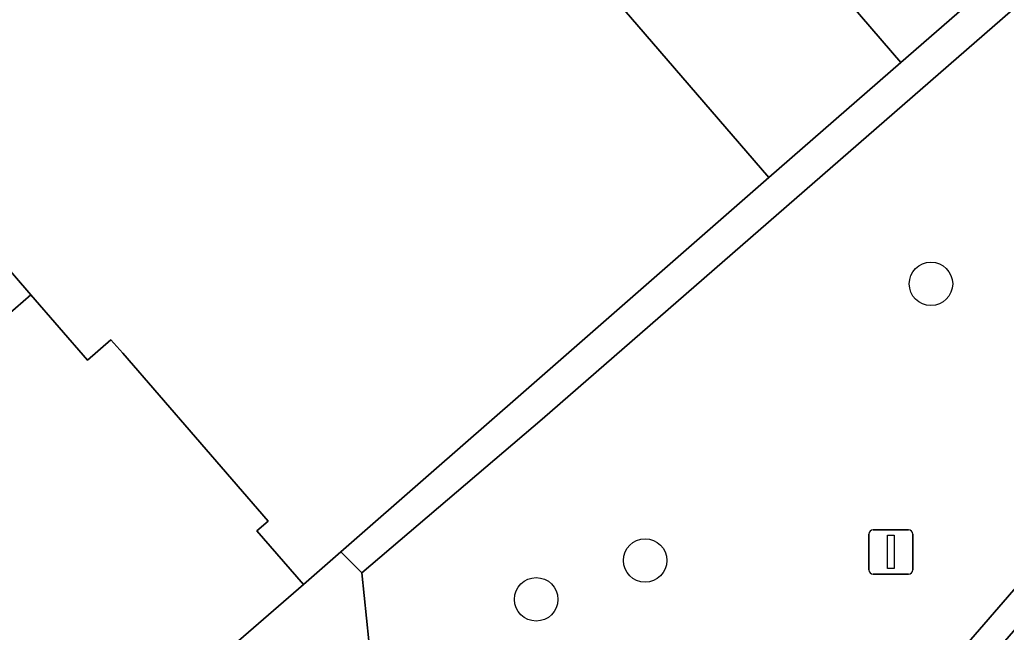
# Model space of a CAD drawing. Extents: x 155887 to 156869, y 383880 to 384678.
# Drawn here: x 156319.76 to 156341.97, y 384169.73 to 384183.51 of the extents above; entities that cross this region are included whole.
import ezdxf

# ---------------------------------------------------------------- set-up
doc = ezdxf.new("R2010")
doc.units = 0
for name, color, linetype in [('IMGEO_Boom', 7, 'Continuous'), ('IMGEO_Erf', 7, 'Continuous'), ('IMGEO_Groenvoorziening', 7, 'Continuous'), ('IMGEO_Haag', 7, 'Continuous'), ('IMGEO_Muur', 7, 'Continuous'), ('IMGEO_Pand', 7, 'Continuous'), ('IMGEO_Verkeersbordpaal', 7, 'Continuous')]:
    doc.layers.add(name, color=color, linetype=linetype)

msp = doc.modelspace()

# ---------------------------------------------------------------- linework, layer by layer
at = {"layer": 'IMGEO_Boom'}
for centre in [(156340.273, 384177.568), (156333.837, 384171.344), (156331.385, 384170.468)]:
    msp.add_circle(centre, 0.489, dxfattribs=at)
at = {"layer": 'IMGEO_Erf'}
msp.add_lwpolyline([(156318.661, 384178.874), (156320.008, 384177.321), (156321.283, 384175.852), (156321.812, 384176.311), (156322.075, 384176.007), (156325.351, 384172.23), (156325.094, 384172.007), (156326.143, 384170.799), (156326.986, 384171.536), (156329.021, 384173.315), (156331.039, 384175.08), (156336.622, 384179.961), (156332.708, 384184.508), (156333.452, 384185.156), (156327.349, 384192.146), (156322.821, 384188.211), (156320.165, 384191.267), (156317.573, 384194.249), (156322.101, 384198.184), (156314.708, 384206.687)], dxfattribs=at)
at = {"layer": 'IMGEO_Groenvoorziening'}
for points in [[(156361.631, 384200.724), (156361.225, 384201.247), (156356.497, 384197.201), (156353.172, 384194.311), (156342.636, 384185.196), (156339.596, 384182.55), (156336.622, 384179.961), (156331.039, 384175.08), (156329.021, 384173.315), (156326.986, 384171.536), (156327.46, 384171.061), (156331.521, 384174.522)], [(156326.381, 384152.579), (156339.3, 384166.483), (156344.767, 384172.8), (156357.098, 384186.856), (156364.686, 384194.681), (156364.255, 384195.099), (156356.657, 384187.263), (156344.315, 384173.194), (156338.853, 384166.884), (156325.941, 384152.987)], [(156344.767, 384172.8), (156339.3, 384166.483), (156326.381, 384152.579), (156325.941, 384152.987), (156338.853, 384166.884), (156344.315, 384173.194), (156356.657, 384187.263), (156364.255, 384195.099), (156364.686, 384194.681), (156357.098, 384186.856)], [(156327.723, 384168.516), (156327.46, 384171.061), (156326.986, 384171.536), (156326.143, 384170.799), (156322.828, 384167.93), (156318.03, 384163.868), (156317.945, 384163.794), (156318.439, 384163.205), (156319.647, 384161.786)]]:
    msp.add_lwpolyline(points, close=True, dxfattribs=at)
msp.add_lwpolyline([(156362.607, 384186.101), (156369.178, 384192.157), (156361.631, 384200.724), (156331.521, 384174.522), (156327.46, 384171.061), (156327.723, 384168.516), (156319.647, 384161.786), (156318.439, 384163.205), (156315.287, 384160.478), (156316.645, 384158.911), (156327.376, 384146.523), (156331.408, 384150.854), (156337.184, 384157.409), (156341.904, 384162.995), (156347.557, 384170.029)], dxfattribs=at)
at = {"layer": 'IMGEO_Haag'}
for points in [[(156361.631, 384200.724), (156361.225, 384201.247), (156356.497, 384197.201), (156353.172, 384194.311), (156342.636, 384185.196), (156339.596, 384182.55), (156336.622, 384179.961), (156331.039, 384175.08), (156329.021, 384173.315), (156326.986, 384171.536), (156327.46, 384171.061), (156331.521, 384174.522)], [(156326.381, 384152.579), (156339.3, 384166.483), (156344.767, 384172.8), (156357.098, 384186.856), (156364.686, 384194.681), (156364.255, 384195.099), (156356.657, 384187.263), (156344.315, 384173.194), (156338.853, 384166.884), (156325.941, 384152.987)]]:
    msp.add_lwpolyline(points, close=True, dxfattribs=at)
at = {"layer": 'IMGEO_Muur'}
for points in [[(156331.039, 384175.08), (156336.622, 384179.961)], [(156329.021, 384173.315), (156331.039, 384175.08)], [(156326.143, 384170.799), (156326.986, 384171.536), (156329.021, 384173.315)]]:
    msp.add_lwpolyline(points, dxfattribs=at)
at = {"layer": 'IMGEO_Pand'}
for points in [[(156335.682, 384187.097), (156339.596, 384182.55), (156342.636, 384185.196), (156338.722, 384189.743), (156337.983, 384189.1)], [(156335.682, 384187.097), (156333.452, 384185.156), (156332.708, 384184.508), (156336.622, 384179.961), (156339.596, 384182.55)], [(156312.232, 384170.566), (156320.008, 384177.321), (156318.661, 384178.874), (156319.19, 384179.332), (156315.64, 384183.427), (156312.14, 384180.393), (156308.361, 384177.118), (156311.338, 384173.697), (156310.316, 384172.772)], [(156312.232, 384170.566), (156314.077, 384168.44), (156315.105, 384169.339), (156318.075, 384165.924), (156321.762, 384169.136), (156322.828, 384167.93), (156326.143, 384170.799), (156325.094, 384172.007), (156325.351, 384172.23), (156322.075, 384176.007), (156321.812, 384176.311), (156321.283, 384175.852), (156320.008, 384177.321)]]:
    msp.add_lwpolyline(points, close=True, dxfattribs=at)
at = {"layer": 'IMGEO_Verkeersbordpaal'}
for p, q in [((156338.975, 384172.034), (156339.765, 384172.034)), ((156339.765, 384172.034), (156338.975, 384172.034)), ((156338.875, 384171.134), (156338.875, 384171.934)), ((156338.875, 384171.934), (156338.875, 384171.134)), ((156339.865, 384171.934), (156339.865, 384171.134)), ((156339.865, 384171.134), (156339.865, 384171.934)), ((156339.765, 384171.034), (156338.975, 384171.034)), ((156338.975, 384171.034), (156339.765, 384171.034))]:
    msp.add_line(p, q, dxfattribs=at)
msp.add_lwpolyline([(156339.295, 384171.909), (156339.445, 384171.909), (156339.445, 384171.159), (156339.295, 384171.159), (156339.295, 384171.909)], dxfattribs=at)
for centre, start, end in [((156338.975, 384171.934), 90, 180), ((156338.975, 384171.934), 90, 180), ((156339.765, 384171.934), 0, 90), ((156339.765, 384171.934), 360, 90), ((156338.975, 384171.134), 180, 270), ((156338.975, 384171.134), 180, 270), ((156339.765, 384171.134), 270, 0), ((156339.765, 384171.134), 270, 0)]:
    msp.add_arc(centre, 0.1, start, end, dxfattribs=at)

doc.saveas('drawing.dxf')
